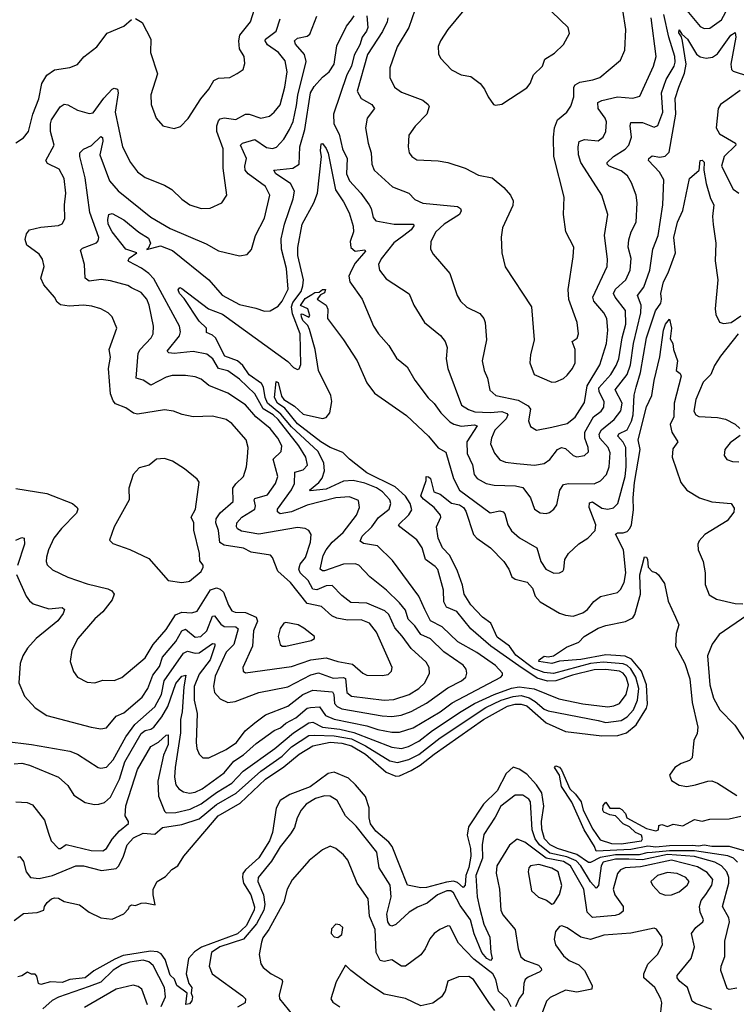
# Model space of a CAD drawing. Extents: x 1443846 to 1577407, y 839182 to 927291.
# Tile 359 of 535: x 1529795 to 1533512, y 879447 to 884555. Entities that reach past the tile are written whole.
import ezdxf

# ---------------------------------------------------------------- set-up
doc = ezdxf.new("R2010")
doc.units = 0

msp = doc.modelspace()

# ---------------------------------------------------------------- linework, layer by layer
at = {"layer": '0CON20XD'}
for points in [[(1530395, 884561.5), (1530430.5, 884540.5), (1530474.7, 884454.7), (1530472.9, 884385), (1530510, 884275), (1530474.2, 884165), (1530476.9, 884115), (1530502.9, 884045), (1530537.5, 884005), (1530595, 883990), (1530628.8, 884001.2), (1530667.6, 884042.4), (1530734.6, 884145.4), (1530775, 884194), (1530800.7, 884239.3), (1530825, 884251.5), (1530885, 884255.7), (1530923.4, 884276.6), (1530953, 884297), (1530962.7, 884327.3), (1530958.1, 884365), (1530934.5, 884404.5), (1530931.2, 884445), (1530936.9, 884475), (1530991.8, 884545), (1531025, 884648.6)], [(1532140, 884655), (1532015, 884504.2), (1531976.9, 884445), (1531965.8, 884415.8), (1531967.3, 884377.3), (1531978, 884355), (1532035, 884294.3), (1532085, 884270), (1532135, 884260), (1532183.8, 884225), (1532205.8, 884195), (1532223.8, 884155), (1532252.5, 884115), (1532262.3, 884112.3), (1532295, 884116.7), (1532425, 884202), (1532442, 884225), (1532460.2, 884269.8), (1532505.6, 884315), (1532519.1, 884350.9), (1532568.5, 884381.5), (1532615, 884426.2), (1532645.7, 884484.3), (1532640, 884515), (1532555.3, 884595.3)], [(1533220.6, 884645), (1533325, 884520), (1533345, 884508.8), (1533375, 884510.9), (1533435.1, 884554.9), (1533468.4, 884615)], [(1531844.5, 884605), (1531812.9, 884515), (1531753.1, 884415), (1531713.8, 884305), (1531714.6, 884254.6), (1531739.2, 884205), (1531775, 884178.5), (1531885, 884137.3), (1531914, 884115), (1531918.6, 884105), (1531905.6, 884065), (1531846.3, 884003.7), (1531813.2, 883956.8), (1531809.2, 883895), (1531814.5, 883864.5), (1531828, 883845), (1531855, 883828.1), (1531965, 883823.6), (1532014.5, 883814.5), (1532105, 883785.8), (1532175, 883748.1), (1532245, 883735.6), (1532305.8, 883685), (1532340, 883645), (1532354.2, 883615), (1532351.7, 883591.7), (1532299.2, 883475), (1532292.5, 883427.5), (1532296, 883345), (1532312.6, 883272.6), (1532449.4, 883065), (1532464, 882895), (1532443.4, 882816.6), (1532441.4, 882775), (1532463.8, 882715), (1532555, 882674.3), (1532575, 882675.8), (1532615, 882694.3), (1532635, 882711.4), (1532661.9, 882745), (1532675.5, 882775), (1532675.6, 882845), (1532660.8, 882885), (1532686.2, 882903.8), (1532693.1, 882925), (1532686.9, 882985), (1532643.7, 883103.7), (1532638.9, 883155), (1532665.6, 883325), (1532668.1, 883375), (1532626.9, 883455), (1532615.6, 883545), (1532618.9, 883635), (1532564.6, 883845), (1532562.9, 883945), (1532568.5, 883995), (1532585, 884035.7), (1532631.9, 884075), (1532653.4, 884106.6), (1532668.7, 884155), (1532669.6, 884205), (1532675, 884216.7), (1532699.6, 884230.4), (1532767.4, 884242.6), (1532804, 884256), (1532910.8, 884345), (1532933.4, 884396.6), (1532939.1, 884505), (1532923.5, 884605)], [(1529715, 880811.5), (1529855, 880795.3), (1530055, 880760), (1530095, 880744.6), (1530202, 880675), (1530215, 880671.8), (1530245, 880677.3), (1530279.5, 880715), (1530345.3, 880834.7), (1530391.7, 880898.3), (1530495, 880991.2), (1530530.7, 881055), (1530543.5, 881125), (1530645, 881268), (1530665, 881279.1), (1530705, 881268.4), (1530725, 881271.1), (1530795, 881318.9), (1530806.4, 881316.4), (1530806.7, 881306.7), (1530783, 881235), (1530725, 881159.8), (1530698.7, 881095), (1530700, 881025), (1530714.8, 880955), (1530709.2, 880805), (1530713.6, 880773.6), (1530725.5, 880745), (1530745, 880726.5), (1530775, 880725.4), (1530865, 880768.2), (1530919.2, 880805), (1530963.5, 880866.5), (1531015, 880906.9), (1531070.3, 880949.7), (1531185, 880993.8), (1531263.4, 881055), (1531315, 881077.5), (1531417.6, 881067.6), (1531424.8, 881055), (1531427.2, 881007.2), (1531441.6, 880991.6), (1531465, 880979.7), (1531675, 880942.8), (1531725, 880940.4), (1531772.6, 880947.4), (1531825, 880966.5), (1531905, 881010), (1532015, 881088.1), (1532085.5, 881125), (1532108.5, 881145), (1532114.5, 881165.5), (1532109.6, 881185), (1532095, 881206.2), (1531995.2, 881275.2), (1531925, 881343.5), (1531874.9, 881364.9), (1531845, 881410.4), (1531810, 881445), (1531795, 881492.7), (1531765, 881529.7), (1531697.9, 881595), (1531610, 881665), (1531554.2, 881725), (1531535, 881731.5), (1531475, 881730.4), (1531375, 881695.3), (1531365, 881695.5), (1531353.9, 881705), (1531368, 881775), (1531384.8, 881805), (1531415.8, 881845), (1531472.5, 881895), (1531541.3, 881985), (1531557.1, 882025), (1531551.2, 882061.2), (1531505, 882080.3), (1531435, 882074.4), (1531285, 882036.5), (1531205, 882002.2), (1531145, 881992.5), (1531132.3, 882002.3), (1531132.2, 882015), (1531204, 882116), (1531220.6, 882149.4), (1531222.2, 882207.8), (1531265, 882220), (1531286.7, 882243.3), (1531279, 882285), (1531242.3, 882345), (1531135, 882481), (1531109.6, 882505), (1531056.9, 882536.9), (1531014.4, 882614.4), (1530935, 882690.5), (1530875, 882733.7), (1530825.1, 882745.1), (1530796.5, 882796.5), (1530765, 882820.3), (1530695, 882833.3), (1530595, 882823.4), (1530567.6, 882827.6), (1530558.9, 882835), (1530622.8, 882915), (1530628.9, 882935), (1530623.3, 882965), (1530490.2, 883210.2), (1530465, 883238.6), (1530426.9, 883266.9), (1530360.3, 883300.3), (1530356.7, 883305), (1530362.8, 883317.2), (1530402.5, 883345), (1530345, 883364.8), (1530273.9, 883455), (1530253.8, 883495), (1530252.2, 883517.8), (1530256.2, 883545), (1530275, 883550), (1530335, 883516.9), (1530413.3, 883453.3), (1530462.4, 883422.4), (1530473.3, 883395), (1530461.7, 883368.3), (1530453.5, 883363.5), (1530525, 883382.5), (1530587.8, 883357.8), (1530776, 883206), (1530845, 883125.5), (1530935, 883077.3), (1531019.3, 883059.3), (1531065, 883042.5), (1531093.3, 883045), (1531135, 883068.6), (1531156.1, 883095), (1531187.3, 883157.3), (1531179.1, 883265), (1531152.1, 883365), (1531151.6, 883418.4), (1531168, 883495), (1531212.8, 883625), (1531220.8, 883665), (1531199, 883705), (1531123.9, 883755), (1531113.1, 883775), (1531211.2, 883785), (1531243.8, 883805), (1531247.2, 883895), (1531272.9, 883985), (1531302.8, 884175), (1531321.4, 884208.6), (1531365, 884257.8), (1531399.4, 884285), (1531425, 884324), (1531439.8, 884420.2), (1531489.2, 884520.8), (1531516, 884555), (1531528.9, 884575)], [(1529775, 883915.8), (1529815, 883942.5), (1529840, 883975), (1529862.1, 884065), (1529893.5, 884145), (1529909.5, 884225), (1529935, 884267.5), (1529975, 884295.5), (1530055, 884307.1), (1530095, 884322), (1530127.9, 884362.1), (1530195, 884414.2), (1530248.8, 884485), (1530335, 884521.5), (1530375, 884555.6)], [(1529777.7, 881677.7), (1529828.2, 881565), (1529845, 881540), (1529865, 881524.4), (1529945, 881498.5), (1530015, 881506.1), (1530027.3, 881495), (1530020.4, 881475), (1529993.1, 881436.9), (1529880.4, 881345), (1529835.8, 881294.2), (1529810.9, 881255), (1529796.7, 881215), (1529790, 881115), (1529819.2, 881045), (1529874.5, 880984.5), (1529936, 880945), (1530165, 880885.5), (1530215, 880875.6), (1530245, 880881.9), (1530295, 880941.1), (1530335, 880958.9), (1530430.1, 881039.9), (1530458.6, 881085), (1530485.1, 881154.9), (1530520.4, 881199.6), (1530535, 881248), (1530605, 881329.7), (1530635, 881385.3), (1530655, 881393.8), (1530705, 881352.2), (1530733.8, 881355), (1530765.8, 881385), (1530795, 881461.5), (1530805, 881462.7), (1530838.4, 881418.4), (1530855, 881406.5), (1530915, 881405.2), (1530927.6, 881395), (1530905.4, 881314.6), (1530866.3, 881273.7), (1530809.3, 881149.3), (1530799.7, 881095), (1530805.4, 881065), (1530835, 881031.8), (1530875, 881013.6), (1530911.9, 881018.1), (1531035, 881065.3), (1531185, 881094.8), (1531305, 881156.7), (1531345, 881166.7), (1531419.8, 881139.8), (1531475, 881143.2), (1531485, 881138.2), (1531490.7, 881065), (1531515, 881045.2), (1531685, 881025.2), (1531735, 881028.3), (1531815, 881055.2), (1531865.3, 881085), (1531896.6, 881115), (1531920.8, 881165), (1531917.7, 881195), (1531902.4, 881222.4), (1531825, 881293.8), (1531777.7, 881357.7), (1531740.6, 881400.6), (1531709.5, 881469.5), (1531688, 881488), (1531595, 881527.4), (1531512.5, 881532.5), (1531465, 881567.2), (1531415, 881620.3), (1531385, 881618.4), (1531335, 881598), (1531315, 881601.2), (1531291, 881645), (1531249.5, 881685), (1531243, 881705), (1531249.1, 881730.9), (1531276.3, 881765), (1531302.9, 881845), (1531307.1, 881885), (1531295, 881905.3), (1531275, 881916.3), (1531235, 881921.6), (1531035, 881886.3), (1530945, 881901), (1530923.6, 881913.6), (1530918.4, 881925), (1530921.3, 881945), (1530946.7, 881975), (1531013.5, 882016.5), (1531017, 882033), (1531010.6, 882065), (1531015, 882071.8), (1531079.1, 882090.9), (1531121.1, 882148.9), (1531133.2, 882185), (1531110, 882275), (1531151.5, 882315), (1531154.7, 882345), (1531133.6, 882385), (1531094.1, 882435), (1531018.9, 882495), (1530965, 882557.9), (1530875, 882617.6), (1530775, 882657.8), (1530735, 882690), (1530705, 882701.8), (1530655, 882710), (1530585, 882710), (1530555, 882700.8), (1530475, 882659.6), (1530435.7, 882685), (1530399.4, 882695), (1530409.7, 882825), (1530420, 882845), (1530476.9, 882905), (1530486.1, 882925), (1530489.2, 882965), (1530466.4, 883075), (1530453.4, 883105), (1530425, 883139.4), (1530375, 883163.9), (1530355, 883176.2), (1530265, 883200.7), (1530216.5, 883206.5), (1530155, 883198.2), (1530133.8, 883213.8), (1530130.7, 883285), (1530110.5, 883359.5), (1530120, 883370), (1530192.7, 883397.3), (1530202.4, 883407.6), (1530204.6, 883425), (1530157.6, 883555), (1530133.7, 883735), (1530106, 883845), (1530106.7, 883865), (1530125, 883883.4), (1530166.6, 883903.4), (1530215, 883949.4), (1530224.4, 883944.4), (1530225.6, 883925), (1530210.8, 883855), (1530260.1, 883720.1), (1530305, 883667.8), (1530475, 883531.2), (1530575, 883471.3), (1530761.7, 883391.7), (1530825, 883355.6), (1530935, 883330), (1530975, 883336.2), (1530996.8, 883363.2), (1531018.2, 883435), (1531064.7, 883525), (1531092.3, 883645), (1531069.4, 883689.4), (1530980.4, 883755), (1530964.5, 883774.5), (1530962.1, 883795), (1530971, 883835), (1530940, 883905), (1530950, 883915), (1531015, 883933.8), (1531075, 883891.4), (1531105, 883887.8), (1531126.6, 883893.4), (1531165, 883935.5), (1531194.2, 883985), (1531213, 884027), (1531230.4, 884110.4), (1531237.1, 884162.9), (1531281.2, 884338.8), (1531271.2, 884375), (1531225, 884427.8), (1531220.8, 884445), (1531235, 884458.8), (1531285, 884469.1), (1531300.3, 884479.7), (1531335, 884573.5)], [(1529918.9, 883178.9), (1529904.4, 883215), (1529920.8, 883275), (1529913.2, 883313.2), (1529895, 883338.6), (1529831.5, 883385), (1529823.3, 883415), (1529830.6, 883445), (1529845.4, 883464.6), (1529905, 883478.5), (1529995, 883487.5), (1530015, 883496), (1530028.7, 883521.3), (1530026.5, 883595), (1530033.8, 883655), (1530025, 883731.2), (1529999.9, 883779.9), (1529939.1, 883809.1), (1529929.5, 883825), (1529973.9, 883905), (1529954.4, 883975), (1529953.8, 884015), (1529959.7, 884035), (1530005, 884103.3), (1530025, 884116.2), (1530045, 884113.8), (1530095.2, 884085.2), (1530155, 884069.4), (1530175, 884072.7), (1530231.4, 884148.6), (1530274.6, 884195.4), (1530285, 884199.2), (1530301.2, 884195), (1530306.1, 884176.1), (1530290.3, 884075), (1530328.2, 883895), (1530369.5, 883815), (1530406, 883766), (1530446.2, 883736.2), (1530545, 883697.5), (1530584.4, 883674.4), (1530635, 883624.2), (1530676.2, 883595), (1530735, 883576.4), (1530782.6, 883577.4), (1530843.3, 883605), (1530869.2, 883645), (1530850.4, 883785), (1530850.8, 883885), (1530816.6, 883975), (1530816.3, 884005), (1530825, 884030.9), (1530835, 884041.2), (1530855, 884046.9), (1530915, 884037.5), (1530965, 884065.9), (1530985, 884064.7), (1531045, 884043.8), (1531090, 884055), (1531115, 884075.6), (1531145, 884114.3), (1531170.4, 884205), (1531181.4, 884285), (1531171, 884341), (1531136.8, 884385), (1531079.3, 884425), (1531067.5, 884445), (1531070, 884455), (1531125, 884496.4), (1531145, 884560)], [(1531594.7, 884575), (1531600.3, 884515), (1531594.1, 884495.9), (1531570.8, 884465), (1531558.5, 884425), (1531529.5, 884370.5), (1531515.7, 884315), (1531490.9, 884269.1), (1531422.9, 884065), (1531424.7, 884015), (1531451.8, 883961.8), (1531468.4, 883885), (1531493.2, 883835), (1531490, 883755), (1531505, 883718.5), (1531564.6, 883655), (1531607.5, 883595), (1531618.2, 883575), (1531628.5, 883528.5), (1531641.3, 883511.3), (1531737.5, 883495), (1531837.1, 883495), (1531838.8, 883485), (1531825.8, 883465), (1531787.3, 883435), (1531735, 883397.3), (1531669.1, 883315), (1531656.5, 883285), (1531660.6, 883255), (1531695, 883210.6), (1531815, 883132.5), (1531838.6, 883075), (1531894.4, 882985), (1531976.7, 882916.7), (1532001.9, 882885), (1532011.1, 882855), (1532007.3, 882795), (1532015.5, 882745), (1532086.4, 882555), (1532122.1, 882532.1), (1532155, 882520.2), (1532235, 882516.7), (1532295, 882522.3), (1532322.1, 882512.1), (1532325.9, 882505), (1532318.4, 882485), (1532259.1, 882425), (1532241.2, 882385), (1532236.4, 882355), (1532257.1, 882307.1), (1532285, 882272.2), (1532315, 882260.4), (1532372.1, 882252.1), (1532465.4, 882244.6), (1532515, 882252.5), (1532545, 882273.8), (1532584.1, 882325), (1532605, 882335.8), (1532625, 882330.6), (1532664.8, 882294.8), (1532685, 882287.9), (1532724, 882295), (1532745, 882314), (1532744, 882335), (1532726.4, 882385), (1532726.3, 882415), (1532771, 882495), (1532810.3, 882525), (1532824.7, 882545), (1532826.6, 882575), (1532800.2, 882625), (1532799.1, 882645), (1532861.3, 882715), (1532888.8, 882761.2), (1532902, 882795), (1532919.3, 882905), (1532939, 882975), (1532936.7, 883046.7), (1532884, 883115), (1532875.3, 883135), (1532885, 883157.7), (1532938.7, 883205), (1532961.1, 883255), (1532965.9, 883315.9), (1532950, 883375), (1532953.4, 883413.4), (1532966.5, 883455), (1532992.9, 883505), (1532996.8, 883605), (1532991.5, 883645), (1532968.5, 883708.5), (1532947.3, 883745), (1532915, 883770.7), (1532852.9, 883795), (1532842.2, 883805), (1532842.2, 883815), (1532874.6, 883845), (1532935.8, 883884.2), (1532953.4, 883905), (1532968.2, 883945), (1532960.7, 884005), (1532965, 884021.4), (1533025, 884021.2), (1533085, 883997.9), (1533105, 884007.1), (1533130.5, 884075), (1533123.9, 884175), (1533148.5, 884245), (1533190, 884315), (1533195.2, 884335), (1533193.1, 884365), (1533162.1, 884465), (1533135, 884582.1)], [(1531703.7, 884565), (1531700.5, 884545), (1531675.9, 884494.1), (1531598.4, 884375), (1531544.7, 884184.7), (1531566.2, 884146.2), (1531620.6, 884115), (1531635.8, 884095), (1531597.5, 884045), (1531588.2, 883995), (1531601.5, 883915), (1531617.5, 883865), (1531620.4, 883805), (1531632.5, 883775), (1531728.1, 883688.1), (1531813.8, 883655), (1531845, 883623.1), (1531885, 883603.6), (1532065.3, 883585.3), (1532081.9, 883575), (1532084.4, 883564.4), (1532075, 883543.8), (1531996.5, 883495), (1531953.3, 883455), (1531927.1, 883405), (1531925.8, 883365), (1531938.7, 883338.7), (1532025, 883238.8), (1532063.1, 883125), (1532080.8, 883095), (1532114.6, 883064.6), (1532181.2, 883031.2), (1532202.5, 883005), (1532209.1, 882985), (1532216.4, 882895), (1532192.9, 882785), (1532204.4, 882735), (1532221.5, 882695), (1532232.7, 882632.7), (1532265, 882606.2), (1532380.8, 882580.8), (1532432.8, 882552.8), (1532443.5, 882535), (1532433.8, 882473.8), (1532444.5, 882444.5), (1532475, 882426), (1532555, 882441.8), (1532635, 882460), (1532675, 882492.7), (1532725, 882570), (1532737.3, 882655), (1532804.2, 882765), (1532838.7, 882875), (1532844.7, 882945), (1532839.4, 883005), (1532824.8, 883034.8), (1532773.3, 883095), (1532767.3, 883115), (1532842, 883275), (1532843.5, 883313.5), (1532827.5, 883435), (1532844.6, 883545), (1532813.5, 883645), (1532723.5, 883785), (1532705.8, 883815), (1532693.2, 883855), (1532691.2, 883895), (1532697.4, 883922.6), (1532725, 883934), (1532795, 883927.5), (1532821.1, 883945), (1532834.7, 883975.3), (1532838.9, 884025), (1532831.5, 884045), (1532796, 884095), (1532793.5, 884125), (1532813.8, 884136.2), (1532895, 884155.8), (1532975, 884147.7), (1533011.1, 884158.9), (1533082, 884315), (1533096.7, 884365), (1533070.3, 884565)], [(1531475, 883610.8), (1531503.2, 883553.2), (1531524.5, 883484.5), (1531525.5, 883455), (1531507.9, 883405), (1531512.9, 883372.9), (1531534.4, 883354.4), (1531585, 883362), (1531588.9, 883355), (1531535, 883291.4), (1531515, 883255.9), (1531502.5, 883225), (1531506.7, 883195), (1531570.7, 883105), (1531630, 882965), (1531655, 882925.8), (1531708.6, 882865), (1531748.7, 882798.7), (1531804.6, 882754.6), (1531844.4, 882685), (1531912.8, 882592.7), (1531945, 882564.5), (1531978.9, 882515), (1532025, 882468.5), (1532046, 882456), (1532085, 882446.5), (1532153.1, 882453.1), (1532167.8, 882447.8), (1532114.2, 882365.8), (1532115.2, 882305.2), (1532143.4, 882245), (1532152.5, 882195), (1532167.5, 882175), (1532215, 882149.4), (1532255, 882139.7), (1532366.1, 882136.1), (1532405, 882129.1), (1532444.4, 882075), (1532465.7, 882015), (1532495, 881996.7), (1532525, 881993.3), (1532542, 881998), (1532565, 882015.7), (1532581.1, 882038.9), (1532595.5, 882115), (1532615, 882143.1), (1532641.1, 882148.9), (1532775, 882147.5), (1532807.6, 882162.4), (1532837.7, 882195), (1532851.8, 882235), (1532857.9, 882307.9), (1532847.2, 882335), (1532803.9, 882385), (1532800.8, 882405), (1532812.3, 882427.7), (1532878.5, 882481.5), (1532913.3, 882526.7), (1532919.3, 882565), (1532882.5, 882635), (1532945.6, 882714.4), (1532962.8, 882765), (1532978.6, 882875), (1533017.3, 883035), (1533017.4, 883075), (1532998.4, 883125), (1533032.5, 883167.5), (1533062.8, 883255), (1533078.5, 883365), (1533107.1, 883435), (1533130.6, 883595), (1533136.4, 883725), (1533113.7, 883763.6), (1533057.1, 883825), (1533057.5, 883835), (1533075, 883849.4), (1533115, 883841.9), (1533143.4, 883846.6), (1533162.6, 883867.4), (1533198.7, 884065), (1533193.8, 884146.2), (1533213.5, 884205), (1533242.3, 884277.7), (1533251, 884325), (1533233, 884443), (1533226.8, 884466.8), (1533213.1, 884486.9), (1533215, 884502.5), (1533230, 884480), (1533258.2, 884455), (1533305.7, 884375.7), (1533325, 884362.1), (1533355, 884355.4), (1533388.5, 884361.5), (1533415, 884378.2), (1533482.5, 884475), (1533505, 884488.8), (1533508.4, 884465), (1533484.1, 884325), (1533487.5, 884297.5), (1533495, 884288.1), (1533648.8, 884238.8)], [(1533531.4, 884188.6), (1533465, 884140), (1533429.8, 884115), (1533417.4, 884095), (1533406.4, 883995), (1533425, 883963.8), (1533507.1, 883915), (1533508.9, 883905), (1533449.1, 883845), (1533435.3, 883795), (1533495, 883676.4), (1533525, 883655.9)], [(1529765, 880695.4), (1529805, 880698.2), (1529845, 880687.3), (1529995, 880625.5), (1530045, 880582.9), (1530075, 880531.9), (1530133.7, 880493.7), (1530183.2, 880483.2), (1530205.8, 880485.8), (1530235, 880494.4), (1530265, 880521.9), (1530312.8, 880615), (1530339.3, 880705), (1530425, 880851.2), (1530445, 880867), (1530475.4, 880874.6), (1530490.3, 880885), (1530531.6, 880938.4), (1530562.7, 880992.7), (1530605, 881111.8), (1530635, 881150.3), (1530655.5, 881155), (1530645.6, 881094.4), (1530638, 880965), (1530629.4, 880925), (1530629.3, 880855), (1530600.3, 880675), (1530597.9, 880625), (1530604.7, 880585), (1530619.6, 880565), (1530645, 880549.5), (1530675, 880542.9), (1530705, 880548.1), (1530740.3, 880565), (1530855, 880648.6), (1530905, 880709.3), (1530955, 880740.5), (1531020.5, 880799.5), (1531115, 880867.4), (1531148.2, 880881.8), (1531175.3, 880905), (1531227.2, 880932.8), (1531285, 880983.1), (1531302.4, 880987.6), (1531349.6, 880989.6), (1531380, 880945), (1531426.6, 880926.6), (1531595, 880891.1), (1531652.9, 880872.9), (1531725, 880858.5), (1531765, 880858.4), (1531835, 880881.4), (1531975, 880964.8), (1532038.2, 881011.8), (1532290.6, 881145), (1532298.9, 881155), (1532298.5, 881165), (1532261.8, 881205), (1532165, 881271.4), (1532067.1, 881327.1), (1531985.8, 881405.8), (1531925, 881436.9), (1531895.3, 881495), (1531864.6, 881565), (1531728.8, 881748.8), (1531650, 881825), (1531577.7, 881837.7), (1531560.7, 881850.7), (1531571.1, 881875), (1531621.4, 881925), (1531655, 881972.4), (1531711.5, 882015), (1531720.4, 882045), (1531714.7, 882065), (1531676.4, 882105), (1531645, 882125.8), (1531585, 882151), (1531524.8, 882165.2), (1531475, 882161.5), (1531385, 882120.4), (1531300.4, 882110.4), (1531297.1, 882115), (1531346.2, 882153.8), (1531363.4, 882176.6), (1531375.2, 882215), (1531372.6, 882255), (1531342, 882315), (1531205, 882442.2), (1531149.3, 882509.3), (1531080.4, 882565), (1531068.5, 882595), (1531059, 882649), (1531048.6, 882668.6), (1530985, 882713), (1530951.3, 882761.3), (1530924.8, 882785), (1530858.8, 882808.8), (1530809.6, 882905), (1530795, 882919.3), (1530762.7, 882932.7), (1530763.1, 882955), (1530725, 882990.9), (1530648.1, 883108.1), (1530622.8, 883135), (1530617.1, 883152.9), (1530625, 883165.8), (1530635, 883160.8), (1530773.9, 883055), (1530846.8, 883026.8), (1531185, 882781.1), (1531215, 882751.1), (1531235, 882740.8), (1531245, 882743.8), (1531252.9, 882767.1), (1531250, 882925), (1531209.5, 883029.5), (1531204.2, 883065), (1531212, 883088), (1531253.9, 883145), (1531263.9, 883175), (1531266.6, 883205), (1531237.4, 883332.6), (1531236.6, 883373.4), (1531259.2, 883495), (1531320, 883605), (1531338.7, 883655), (1531359.5, 883845), (1531354, 883875), (1531358.3, 883911.7), (1531365, 883913.3), (1531385, 883887.8), (1531395, 883862.5), (1531432.1, 883672.1), (1531475, 883610.8)], [(1532992, 882648), (1533015.6, 882725.6), (1533045.9, 882905), (1533091.7, 883045), (1533120.7, 883085), (1533124.4, 883105), (1533119.4, 883135), (1533134.7, 883194.7), (1533158.6, 883241.4), (1533195.5, 883345), (1533188.1, 883425), (1533206, 883504), (1533233.8, 883565), (1533268.3, 883731.7), (1533318.9, 883775), (1533324.7, 883825.3), (1533335, 883827.1), (1533345, 883816.4), (1533343.1, 883775), (1533356.2, 883706.2), (1533377.9, 883627.9), (1533395.7, 883595), (1533388.8, 883535), (1533392.1, 883492.1), (1533405.4, 883395.4), (1533402.5, 883305), (1533416.4, 883205), (1533401.2, 883055), (1533405.3, 883025.3), (1533425, 882986.7), (1533445, 882978.5), (1533485, 882984.5), (1533535, 883018.1)], [(1529775, 882123.8), (1529935, 882096.7), (1530068.8, 882045), (1530092.9, 882025), (1530096.9, 882015), (1530090, 881995), (1530011.8, 881915), (1529972.2, 881865), (1529944.6, 881805), (1529933.9, 881766.1), (1529931.5, 881745), (1529937, 881727), (1529965, 881701.5), (1530045, 881663.3), (1530145, 881629.1), (1530251.7, 881601.7), (1530272.3, 881592.3), (1530283.8, 881575), (1530274.3, 881545), (1530225, 881482.5), (1530183.7, 881446.3), (1530095.7, 881345), (1530064.3, 881285), (1530055.8, 881225), (1530073.2, 881173.2), (1530094.4, 881144.4), (1530145, 881118), (1530184.2, 881114.2), (1530225, 881128.1), (1530285, 881126.9), (1530325, 881142.5), (1530445, 881244.5), (1530486.4, 881313.6), (1530555, 881390.9), (1530603.2, 881466.8), (1530635, 881481.8), (1530687.2, 881477.2), (1530715, 881486.4), (1530785, 881597.6), (1530815, 881608.1), (1530835, 881601.6), (1530851.8, 881585), (1530877, 881517), (1530895, 881488.2), (1530911.9, 881481.9), (1530965, 881480.6), (1531021.8, 881455), (1531027.5, 881435), (1531007, 881385), (1531001.6, 881305), (1530952.1, 881195), (1530953.1, 881175), (1530966.5, 881166.5), (1531205, 881200), (1531305, 881234), (1531383.9, 881243.9), (1531445, 881225.3), (1531521.5, 881211.5), (1531575, 881164.5), (1531595, 881155.5), (1531675, 881152.5), (1531705, 881158.6), (1531723.8, 881175), (1531725.8, 881195), (1531707.5, 881237.5), (1531645, 881378.1), (1531608.5, 881425), (1531565, 881441.2), (1531495, 881440), (1531440.4, 881450.4), (1531413.2, 881463.2), (1531360.5, 881510.5), (1531285, 881526.7), (1531200, 881635), (1531134.3, 881694.3), (1531105.6, 881765), (1531095, 881776.9), (1530995, 881793.3), (1530955, 881813.1), (1530855, 881829.7), (1530833.2, 881843.2), (1530825.6, 881905), (1530811.1, 881945), (1530813.7, 881965), (1530833.9, 881996.1), (1530901.2, 882055), (1530899.6, 882125), (1530915, 882147.9), (1530955.5, 882185), (1530971.1, 882235), (1530976.2, 882285), (1530980, 882335), (1530969.4, 882375), (1530895, 882460.6), (1530865, 882481.1), (1530795, 882498.5), (1530695, 882494.4), (1530637.4, 882507.4), (1530592.5, 882525), (1530545, 882531.9), (1530405, 882508.8), (1530385, 882514.5), (1530345, 882541.1), (1530291.5, 882561.5), (1530278.7, 882578.7), (1530266.1, 882615), (1530254.4, 882745), (1530265.5, 882805), (1530258.1, 882845), (1530298.6, 882955), (1530275, 883013.8), (1530253.6, 883033.6), (1530215.3, 883055.3), (1530169.1, 883069.1), (1530125, 883073.8), (1530051.2, 883068.8), (1530006, 883076), (1529989.2, 883089.2), (1529975, 883115.8), (1529918.9, 883178.9)], [(1529775, 880497.9), (1529833.9, 880493.9), (1529861.2, 880481.2), (1529922.4, 880402.4), (1529944.5, 880335.5), (1529957.1, 880295), (1529995, 880255.8), (1530006.7, 880255), (1530035, 880275.3), (1530165.3, 880244.8), (1530225, 880244.1), (1530245, 880254.6), (1530275, 880303.2), (1530312.3, 880347.7), (1530358.6, 880385), (1530359.4, 880395), (1530341.9, 880425), (1530345, 880476.2), (1530405, 880665.5), (1530475, 880783.8), (1530513.7, 880806.3), (1530555, 880843.6), (1530565, 880845.6), (1530565.1, 880795), (1530541.1, 880738.9), (1530511.9, 880605), (1530515, 880527.5), (1530545, 880448.8), (1530555, 880440.6), (1530605, 880441.9), (1530678.8, 880458.8), (1530735, 880486.6), (1530815, 880545.9), (1530895, 880594.1), (1530953.6, 880656.4), (1531117.8, 880775), (1531215.1, 880854.9), (1531295, 880908), (1531315, 880910), (1531365.1, 880885.1), (1531455, 880874.1), (1531527.6, 880857.6), (1531725, 880781), (1531775, 880774.1), (1531811.8, 880785), (1531865, 880811.7), (1531935, 880866.9), (1532084.7, 880965.3), (1532153.2, 881006.8), (1532255, 881055.1), (1532345, 881086.5), (1532385, 881093.9), (1532462.9, 881082.9), (1532591.1, 881031.1), (1532715, 881006.3), (1532845, 880990.8), (1532875.8, 880995), (1532905, 881008.4), (1532940, 881055), (1532952.1, 881105), (1532941.1, 881145), (1532925, 881164.4), (1532905.5, 881175.5), (1532835, 881184.2), (1532775, 881181.9), (1532662.1, 881155), (1532575, 881125.7), (1532532.7, 881122.7), (1532479.3, 881139.3), (1532383.7, 881203.7), (1532238.9, 881305), (1532135.2, 881395.2), (1532062.5, 881485), (1532007.6, 881507.6), (1531994.2, 881535), (1531993.7, 881595), (1531962.7, 881702.7), (1531949.1, 881719.1), (1531898.8, 881755), (1531882.2, 881815), (1531855, 881856.7), (1531765.6, 881925), (1531760, 881935), (1531812.8, 881987.2), (1531827.9, 882012.1), (1531820.1, 882045), (1531795, 882084.1), (1531742.5, 882132.5), (1531596, 882205), (1531505.6, 882275), (1531470.2, 882310.2), (1531405.8, 882335), (1531356.5, 882365), (1531235, 882458.7), (1531169.8, 882539.8), (1531131.7, 882565), (1531116.6, 882595), (1531125, 882677.5), (1531135, 882672.5), (1531152.4, 882602.4), (1531164, 882584), (1531219.7, 882549.7), (1531265, 882509.2), (1531365, 882485.7), (1531385, 882490.8), (1531403.3, 882515), (1531412.8, 882575), (1531408.1, 882605), (1531344.9, 882734.9), (1531327.8, 882845), (1531297.8, 882947.8), (1531288.8, 882968.8), (1531262.6, 882995), (1531255.7, 883014.3), (1531255, 883027.5), (1531260.5, 883029.5), (1531295, 883012.5), (1531299.5, 883020.5), (1531288.8, 883055), (1531251.7, 883071.7), (1531275, 883108.5), (1531309.9, 883130.1), (1531325, 883139.1), (1531348, 883142), (1531365, 883155.5), (1531380, 883155), (1531375, 883138.8), (1531355, 883127.5), (1531337.5, 883105), (1531383.6, 883073.6), (1531393, 883053), (1531391.2, 883005), (1531473.3, 882895), (1531544.7, 882784.7), (1531595, 882671.4), (1531635, 882618.1), (1531801.5, 882501.5), (1531915.2, 882395.2), (1531965, 882333.3), (1532005, 882310.8), (1532044.3, 882175), (1532075.9, 882115), (1532235, 881996.5), (1532285, 882006.5), (1532302.1, 882002.1), (1532311.8, 881991.8), (1532327.1, 881935), (1532345, 881903.3), (1532387.9, 881867.9), (1532476.9, 881815), (1532497.1, 881745), (1532524, 881705), (1532565, 881684.3), (1532594.2, 881685.8), (1532611.2, 881695), (1532617.5, 881705), (1532621.9, 881755), (1532641.4, 881785), (1532695, 881835.6), (1532740.8, 881865), (1532779.5, 881905), (1532782.2, 881935), (1532748, 882025), (1532750.5, 882049.5), (1532765, 882053.1), (1532815, 882021.7), (1532844.7, 882015.3), (1532875, 882022.1), (1532897.5, 882045), (1532935.5, 882185), (1532941.2, 882235), (1532938.7, 882335), (1532925, 882363.5), (1532896.3, 882395), (1532902.9, 882407.2), (1532945, 882427.8), (1532967.7, 882472.3), (1532976.3, 882505), (1532982.4, 882607.6), (1532992, 882648)], [(1529785, 880210), (1529795, 880213.8), (1529815, 880188.8), (1529828.2, 880135), (1529850, 880105), (1529895, 880100.6), (1529964.4, 880115), (1530085, 880165.5), (1530125.5, 880165.5), (1530218.5, 880141.5), (1530295, 880151.5), (1530308.1, 880165), (1530332.6, 880215), (1530351.9, 880275), (1530385, 880310.3), (1530435.8, 880335), (1530495, 880330.5), (1530535, 880364.8), (1530635, 880380.2), (1530725, 880409.2), (1530815.8, 880484.2), (1530917.6, 880542.4), (1531045, 880657.4), (1531155.4, 880734.6), (1531205, 880782), (1531295, 880841.5), (1531324.1, 880844.1), (1531425, 880839.8), (1531515, 880824.7), (1531588.4, 880788.4), (1531715, 880709.8), (1531755, 880702), (1531812.4, 880717.6), (1531865, 880743.9), (1531975, 880829.8), (1532213.2, 880986.8), (1532292.1, 881025), (1532355, 881044.3), (1532395, 881048.3), (1532436.9, 881036.9), (1532468.6, 881018.6), (1532515, 880977.8), (1532535, 880969.1), (1532795, 880919), (1532835, 880909.8), (1532915, 880919.6), (1532945, 880938.5), (1532978.5, 880975), (1532999.7, 881025), (1533005.3, 881085), (1532990.5, 881145), (1532965, 881188.2), (1532945, 881205.3), (1532925, 881212.6), (1532821.4, 881221.4), (1532755, 881214.8), (1532563.7, 881163.6), (1532515, 881168.1), (1532459.8, 881189.8), (1532368, 881258), (1532334.4, 881304.4), (1532271.1, 881351.1), (1532238.4, 881425), (1532195, 881455.6), (1532135, 881519.2), (1532099.8, 881575), (1532091.9, 881621.9), (1532064.8, 881694.8), (1532025.3, 881775), (1531987.3, 881815), (1531964.6, 881865.4), (1531956.2, 881923.8), (1531979.2, 881975), (1531977.5, 881985), (1531945.2, 882025.2), (1531888.3, 882068.3), (1531875.6, 882085), (1531902.5, 882165), (1531903.3, 882185), (1531915, 882184.2), (1531926, 882175), (1531942.5, 882105), (1531975, 882093.8), (1532035, 882047.1), (1532075, 882038.8), (1532097.1, 882025), (1532109.3, 882005), (1532148.2, 881885), (1532165.4, 881865), (1532235.9, 881815.9), (1532305.1, 881745.2), (1532331.3, 881705), (1532348.1, 881665), (1532365, 881653.4), (1532427.2, 881637.2), (1532455.2, 881605.2), (1532468.3, 881565), (1532495, 881535.9), (1532595, 881476.4), (1532625.3, 881465.3), (1532665, 881461.1), (1532715, 881477.9), (1532740.6, 881495), (1532773.1, 881536.9), (1532807.2, 881562.8), (1532895, 881583.1), (1532910.8, 881599.2), (1532929.2, 881635), (1532939.3, 881685), (1532927.3, 881805), (1532884.7, 881885.3), (1532895, 881893.8), (1532925, 881893.1), (1532945, 881899.8), (1532960, 881915), (1532967.7, 881935), (1532978.1, 882011.9), (1532976, 882075), (1532983.9, 882155), (1533012.9, 882325), (1533003.1, 882375), (1533045, 882547.1), (1533074.1, 882605), (1533085, 882683.3), (1533115.6, 882805.6), (1533134.7, 882945.2), (1533144.2, 882975.8), (1533165, 883001.2), (1533176.2, 882955), (1533168.8, 882898.8), (1533182.7, 882875), (1533185.8, 882845), (1533206, 882785), (1533200, 882735), (1533219.8, 882719.8), (1533226.2, 882706.2), (1533189.6, 882565), (1533187.9, 882495), (1533168.8, 882455), (1533177.2, 882415), (1533209.2, 882365), (1533181.6, 882328.4), (1533178.8, 882285), (1533224, 882154), (1533255, 882114.2), (1533321.2, 882075), (1533385, 882054.5), (1533485, 882045.8), (1533500.3, 882020.3), (1533499.3, 882000.7), (1533464.3, 881955), (1533348.5, 881885), (1533319.1, 881850.9), (1533312.5, 881835), (1533314, 881805), (1533340, 881745), (1533349.6, 881685), (1533349.5, 881625), (1533370.6, 881570.6), (1533409.3, 881549.3), (1533506.2, 881526.2), (1533545.9, 881524.1)], [(1533521.1, 882925), (1533429.6, 882810.4), (1533398.5, 882761.5), (1533378.8, 882715), (1533339.6, 882675), (1533301.1, 882585), (1533291.8, 882525), (1533302.5, 882505), (1533317.4, 882497.4), (1533415, 882492.2), (1533455, 882483.5), (1533505, 882457.5), (1533530.6, 882435)], [(1533531.7, 882398.3), (1533479.8, 882360.2), (1533451.4, 882325), (1533448.8, 882295), (1533462.7, 882272.7), (1533492.3, 882262.3), (1533525, 882260.8)], [(1530635, 881635.8), (1530668.9, 881641.1), (1530675, 881642.9), (1530735, 881692), (1530746, 881715), (1530746, 881725), (1530728.1, 881748.1), (1530727.5, 881785), (1530697.4, 881907.4), (1530697.3, 881945), (1530683.3, 881975), (1530706.4, 882015), (1530725.6, 882155.6), (1530715, 882171.2), (1530650, 882225), (1530586.7, 882265), (1530545, 882278), (1530505, 882275.8), (1530466.7, 882243.3), (1530415, 882230), (1530383.8, 882195), (1530360, 882125), (1530362, 882065), (1530284.2, 881925), (1530260, 881855), (1530278.3, 881838.3), (1530365, 881807.1), (1530465, 881760), (1530565, 881646.2), (1530635, 881635.8)], [(1529775, 881855.5), (1529805, 881869.2), (1529818, 881865), (1529819.5, 881835), (1529783.6, 881723.6)], [(1529765, 879882.5), (1529815, 879918.8), (1529885, 879922.5), (1529920, 879935), (1529922.5, 879955), (1529936.7, 879975), (1529958.8, 879995), (1529975, 880000), (1529995, 879997.5), (1530025, 879981.2), (1530105, 879962.5), (1530154.3, 879924.3), (1530215, 879895.5), (1530275, 879888.9), (1530334.1, 879915.9), (1530358.3, 879941.7), (1530363.6, 879956.4), (1530375, 879962.5), (1530395, 879960), (1530425, 879972.5), (1530445, 879973.8), (1530496.7, 879963.3), (1530486.7, 880015), (1530487.5, 880045), (1530507.5, 880085), (1530550.5, 880109.5), (1530584.3, 880145.7), (1530614, 880166), (1530646.7, 880215), (1530824.2, 880425), (1530938.8, 880491.2), (1531069.4, 880615), (1531165, 880678.9), (1531245, 880744.2), (1531315, 880788.7), (1531405, 880807.3), (1531465, 880802.5), (1531515, 880788.5), (1531587.9, 880745), (1531695, 880651.2), (1531745, 880629.8), (1531765, 880632.4), (1531825, 880659.3), (1531872.3, 880687.7), (1531945, 880744.2), (1532200, 880925), (1532325, 880994.3), (1532365, 881003.7), (1532395, 881004.4), (1532425, 880995.4), (1532525, 880907.5), (1532625, 880861.6), (1532815, 880840.4), (1532897.7, 880842.3), (1532942.3, 880855), (1532992.5, 880897.5), (1533046.7, 880983.3), (1533051.3, 881005), (1533045.1, 881105), (1533019.9, 881175), (1532967.6, 881237.6), (1532935, 881253.3), (1532887.1, 881257.1), (1532835, 881259.7), (1532705.2, 881235.2), (1532595, 881226.8), (1532555, 881216), (1532487.5, 881225), (1532488.8, 881235), (1532515, 881253.1), (1532535, 881248.9), (1532563.8, 881255), (1532630.7, 881299.3), (1532695, 881325.8), (1532723.1, 881355), (1532795, 881398.8), (1532835, 881412.9), (1532936.2, 881433.8), (1532975, 881451.5), (1532985, 881469.2), (1533013.9, 881575), (1533011.3, 881675), (1533035, 881768.8), (1533045, 881766), (1533051.4, 881755), (1533054, 881715), (1533075, 881692.5), (1533095, 881687.5), (1533107.5, 881675), (1533139.4, 881629.4), (1533158.3, 881538.3), (1533196.2, 881455), (1533213.8, 881415), (1533200, 881370), (1533197.1, 881305), (1533244.7, 881214.7), (1533270, 881135), (1533283.2, 881013.2), (1533311.5, 880885), (1533308.1, 880851.9), (1533291.3, 880815), (1533282, 880725), (1533268.7, 880711.3), (1533225, 880696.4), (1533192.2, 880675), (1533165.6, 880635), (1533175, 880608.6), (1533215, 880584.6), (1533255, 880577.9), (1533300, 880585), (1533364.5, 880605.5), (1533385, 880605.6), (1533414, 880595), (1533515, 880530)], [(1531175, 881304.6), (1531306.7, 881335), (1531323.8, 881345), (1531323.8, 881355), (1531269.1, 881399.1), (1531238.8, 881415), (1531175, 881428.1), (1531165, 881424.2), (1531145, 881396), (1531135.5, 881355), (1531145, 881314), (1531155.6, 881305.6), (1531175, 881304.6)], [(1533566.5, 881465), (1533423.6, 881366.4), (1533385.9, 881315), (1533362.7, 881255), (1533374.7, 881105.3), (1533392.7, 881035), (1533425.4, 880975), (1533504.3, 880895), (1533577.5, 880785)], [(1533517.5, 880185), (1533496.3, 880205), (1533466.9, 880216.9), (1533295, 880243.2), (1533165, 880243.5), (1533075, 880234.2), (1533046.8, 880233.2), (1533008.3, 880221.7), (1532885, 880223.1), (1532805, 880208), (1532755, 880182.1), (1532745, 880182.4), (1532684.2, 880224.2), (1532584.6, 880254.6), (1532546.1, 880275), (1532517.2, 880305), (1532502.2, 880355), (1532501.7, 880395), (1532514.1, 880475), (1532503.7, 880543.7), (1532475, 880586.3), (1532425, 880641.1), (1532385, 880667.7), (1532355, 880677.7), (1532317.5, 880645), (1532271.2, 880555), (1532201, 880485), (1532122.2, 880367.8), (1532116.4, 880325), (1532132.3, 880255), (1532134.8, 880215.2), (1532123.7, 880156.3), (1532109.1, 880115), (1532104.8, 880065.2), (1532095, 880052.2), (1532065, 880078.2), (1532044.5, 880085.5), (1532008.5, 880081.5), (1531905, 880052.6), (1531875, 880052), (1531805.8, 880065), (1531726.6, 880265), (1531708.5, 880288.5), (1531642.6, 880345), (1531615, 880383.8), (1531607.7, 880415), (1531606.6, 880466.6), (1531587.9, 880525), (1531536.5, 880586.5), (1531500, 880620), (1531425, 880651.7), (1531394.6, 880645), (1531301.5, 880575), (1531195, 880535.7), (1531145, 880503.8), (1531125.2, 880465), (1531105, 880338), (1531089.8, 880295), (1531035, 880206.5), (1530965.1, 880144.9), (1530952.1, 880125), (1530949.4, 880105), (1530955.5, 880075), (1530993.5, 880015), (1531013.1, 879953.1), (1531011, 879935), (1530969.6, 879855), (1530925, 879812.6), (1530737, 879743), (1530701, 879719), (1530670.4, 879685), (1530658.9, 879605), (1530672.7, 879555), (1530687.9, 879535), (1530683.8, 879505), (1530690.5, 879485), (1530686.7, 879465), (1530675, 879449.2), (1530656.2, 879446.2), (1530662.9, 879505), (1530609.1, 879545), (1530597, 879577), (1530575, 879597.5), (1530548.7, 879678.7), (1530528.5, 879708.5), (1530508.9, 879718.9), (1530473.1, 879723.1), (1530366.2, 879706.2), (1530330.5, 879699.5), (1530288.1, 879681.9), (1530178.5, 879621.5), (1530133.3, 879585), (1530055, 879576), (1530015, 879559.5), (1529955, 879562.9), (1529905, 879550), (1529892.5, 879555), (1529883.9, 879593.9), (1529875, 879603.3), (1529855, 879603.8), (1529835, 879613.3), (1529805, 879594), (1529785, 879590)], [(1533165, 880268.5), (1533095, 880261.7), (1533053, 880267), (1532965, 880250), (1532785, 880241.8), (1532776.4, 880266.4), (1532722.8, 880352.8), (1532657.9, 880495), (1532605, 880577.8), (1532594.6, 880635), (1532568.6, 880675), (1532575, 880684), (1532595, 880676.7), (1532605, 880664.3), (1532648.2, 880565), (1532677.5, 880537.5), (1532706.8, 880496.8), (1532717.2, 880455), (1532766.7, 880355), (1532805, 880301.1), (1532865, 880281.9), (1532915, 880279.7), (1533019.2, 880295), (1533024.5, 880305), (1533020.6, 880325), (1532988.3, 880338.3), (1532957.6, 880367.6), (1532924, 880384), (1532885.8, 880425), (1532855, 880430.5), (1532824.7, 880444.7), (1532819.1, 880455), (1532820.8, 880479.2), (1532835, 880495.8), (1532855.4, 880465.4), (1532905, 880464.7), (1532918.5, 880458.5), (1532936.5, 880436.5), (1532944, 880414), (1533045, 880359.2), (1533095, 880347.5), (1533108.3, 880351.7), (1533110, 880375), (1533125, 880380), (1533155, 880370), (1533185, 880381.2), (1533235, 880372.5), (1533295, 880406), (1533335, 880398), (1533375, 880407.5), (1533475, 880408.8), (1533535, 880423.8)], [(1533515, 879530.3), (1533475, 879523.3), (1533465, 879528.8), (1533432.3, 879622.3), (1533432.9, 879645), (1533451.8, 879695), (1533451.6, 879775), (1533476.1, 879875), (1533472.2, 879895), (1533439.3, 879955), (1533473.3, 880075), (1533473.1, 880105), (1533463.1, 880135), (1533435.3, 880165), (1533400, 880185), (1533295, 880214), (1533155.3, 880224.7), (1533025, 880195.9), (1532955, 880199.6), (1532885, 880200.8), (1532821, 880185), (1532810, 880165), (1532797.1, 880062.9), (1532785, 880049.3), (1532755, 880081.7), (1532704.6, 880165), (1532681.1, 880191.1), (1532632.8, 880212.8), (1532545, 880230.5), (1532490.2, 880275), (1532468.5, 880305), (1532453, 880353), (1532445, 880496.7), (1532435, 880511.8), (1532405, 880532.3), (1532365, 880531.5), (1532290, 880475), (1532261.5, 880418.5), (1532202.1, 880327.9), (1532193.7, 880275), (1532195.2, 880205), (1532161.4, 880115), (1532168.1, 880005), (1532179.4, 879949.4), (1532202.5, 879862.5), (1532233.5, 879795), (1532237.7, 879715), (1532245.4, 879684.6), (1532237.5, 879675), (1532218.5, 879685), (1532192.4, 879715), (1532152, 879812), (1532132.6, 879885), (1532079.8, 879959.8), (1532045, 880024.7), (1532030.6, 880035), (1532009.4, 880035), (1531960.9, 880015), (1531908.7, 879971.3), (1531858.3, 879951.7), (1531815, 879924.6), (1531745, 879860.8), (1531725, 879852.2), (1531715, 879857.5), (1531704.8, 879875), (1531699.4, 879915), (1531721.9, 880005), (1531716, 880066), (1531659.6, 880155), (1531646.5, 880236.5), (1531540.4, 880370.4), (1531484.5, 880425), (1531442, 880505), (1531405, 880527.5), (1531375, 880529.2), (1531328.6, 880515), (1531280.6, 880485), (1531254.4, 880455), (1531233.5, 880415), (1531219.3, 880365), (1531199.3, 880330.7), (1531145, 880264.7), (1531100.5, 880189.5), (1531031.2, 880105), (1531030.2, 880085), (1531058.5, 880015), (1531066.1, 879965), (1531060.4, 879935), (1531023.2, 879865), (1530954.6, 879785.4), (1530833.3, 879745), (1530789.5, 879715), (1530777.7, 879645), (1530792.3, 879605), (1530951.1, 879491.1), (1530965.8, 879475), (1530963.8, 879455), (1530925, 879432.2)], [(1533385, 879420), (1533300.8, 879450.8), (1533283.4, 879463.4), (1533258.5, 879535), (1533218.9, 879565), (1533204.5, 879585), (1533205, 879595.8), (1533277.7, 879685), (1533294, 879745), (1533279.5, 879815), (1533301.5, 879845), (1533338.9, 879875), (1533341.8, 879885), (1533324.1, 879925), (1533320.3, 879955), (1533330, 879985), (1533352.8, 880017.2), (1533384.3, 880065), (1533389.3, 880095), (1533360.5, 880130.5), (1533309.7, 880159.7), (1533175, 880195.5), (1533015, 880160.4), (1532935, 880154.8), (1532910.8, 880145), (1532896, 880125), (1532872.9, 880045), (1532881.5, 880015), (1532925.5, 879955), (1532925, 879930.8), (1532905.7, 879915), (1532883, 879907), (1532765, 879896.8), (1532738.9, 879925), (1532720.9, 880045), (1532651.2, 880165), (1532615, 880187.1), (1532525, 880205.4), (1532415, 880288.9), (1532375, 880303.6), (1532335, 880272.9), (1532270, 880165), (1532266.7, 880126.7), (1532284, 880045), (1532289.6, 879935), (1532300.8, 879910.9), (1532365.4, 879835), (1532379.6, 879735), (1532393.2, 879693.2), (1532415, 879675.4), (1532485, 879650.9), (1532500, 879635), (1532501.4, 879625), (1532492, 879615), (1532431.7, 879588.3), (1532417.2, 879575), (1532409.7, 879555), (1532405.9, 879505), (1532385, 879477.3), (1532365.7, 879434.3)], [(1532344.7, 879434.7), (1532325, 879471.7), (1532277.6, 879515), (1532264.1, 879575), (1532248.9, 879605), (1532150.4, 879680.4), (1532071.1, 879765), (1532025, 879852.5), (1532015, 879853.8), (1531973.8, 879835), (1531945, 879814), (1531922.8, 879787.2), (1531897.8, 879735), (1531875, 879703.1), (1531795, 879644.5), (1531775, 879644.6), (1531725, 879677.7), (1531685, 879668.8), (1531665, 879673.6), (1531643.4, 879715), (1531637.8, 879835), (1531609.1, 879905), (1531602.5, 879995), (1531545.9, 880075), (1531497.3, 880195), (1531475, 880223.1), (1531435, 880255.8), (1531405, 880268), (1531365, 880249.2), (1531296.1, 880193.9), (1531207.1, 880092.9), (1531181.9, 880045), (1531165, 879976.7), (1531086.9, 879835), (1531055, 879791.2), (1531048.6, 879768.6), (1531036.7, 879705), (1531045, 879656.7), (1531058.3, 879638.3), (1531099.4, 879605), (1531154, 879575), (1531157.5, 879565), (1531140, 879495), (1531142.9, 879475), (1531232.2, 879365)], [(1533555, 880244), (1533476.6, 880266.6), (1533385, 880266.6), (1533345, 880273.5), (1533315, 880267.3), (1533285, 880271.6), (1533165, 880268.5)], [(1532555, 879966.7), (1532565, 879970), (1532595, 880016.7), (1532606.7, 880063.3), (1532587.1, 880135), (1532555, 880153.9), (1532487.6, 880172.4), (1532444.7, 880165.3), (1532435.6, 880155), (1532432.2, 880135), (1532449.4, 880035), (1532485, 880002.5), (1532526.8, 879986.8), (1532555, 879966.7)], [(1533145, 880013.1), (1533175, 880014.4), (1533215, 880031.1), (1533256.5, 880065), (1533266.5, 880085), (1533250, 880105), (1533205, 880126.2), (1533155, 880131.6), (1533103.3, 880115), (1533068, 880085), (1533077.1, 880065), (1533115, 880024.4), (1533145, 880013.1)], [(1531445, 879793.3), (1531465, 879810), (1531470, 879845), (1531455, 879860), (1531435, 879862.5), (1531411.7, 879838.3), (1531410, 879815), (1531425, 879797.5), (1531445, 879793.3)], [(1533117.1, 879375), (1533126.2, 879455), (1533120.9, 879475), (1533089.5, 879535), (1533032.5, 879585), (1533031.8, 879605), (1533052.7, 879655), (1533103.1, 879705), (1533129.4, 879755), (1533125, 879797.5), (1533097.7, 879837.7), (1533085, 879842), (1532964.6, 879815.4), (1532825, 879806.1), (1532755, 879782.5), (1532704.6, 879794.6), (1532635, 879844.3), (1532606.4, 879853.6), (1532595, 879851.2), (1532574, 879825), (1532567.1, 879785), (1532573.3, 879755), (1532615, 879697.8), (1532645, 879674.5), (1532695, 879651.1), (1532725, 879623.3), (1532764.6, 879545), (1532763.1, 879525), (1532685, 879510.8), (1532625, 879520.9), (1532546.8, 879483.2), (1532527, 879463), (1532505, 879403.3)], [(1530528.8, 879435), (1530550.9, 879485), (1530545.4, 879535), (1530487.6, 879647.6), (1530465, 879667.1), (1530435, 879676.5), (1530365, 879666.4), (1530325, 879651.8), (1530278.7, 879625), (1530215, 879562.1), (1530155, 879539.4), (1529995, 879483.5), (1529963.8, 879466.2), (1529915, 879423.2)], [(1532259.5, 879415), (1532231.2, 879451.2), (1532148.5, 879575), (1532125, 879591.8), (1532071.2, 879588.8), (1532015, 879567.1), (1532000.8, 879515), (1531982, 879485), (1531936.8, 879453.2), (1531875, 879440), (1531795, 879477.1), (1531685, 879500), (1531605, 879551.5), (1531512.1, 879622.1), (1531485, 879650), (1531435.5, 879564.5), (1531409.2, 879475), (1531418.7, 879458.7), (1531454.6, 879434.6)], [(1530457.6, 879445), (1530428.9, 879525), (1530409.1, 879539.1), (1530383.9, 879546.1), (1530294.2, 879525.8), (1530130.2, 879429.8)]]:
    msp.add_lwpolyline(points, dxfattribs=at)

doc.saveas('drawing.dxf')
